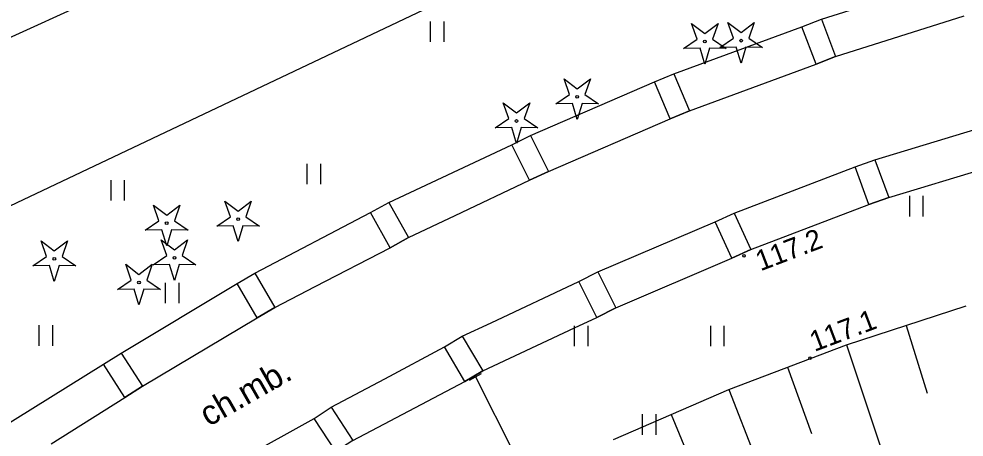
# Model space of a CAD drawing. Extents: x 6434771 to 6436222, y 5663454 to 5664782.
# Drawn here: x 6435454.17 to 6435488.88, y 5664220 to 5664235.37 of the extents above; entities that cross this region are included whole.
import ezdxf

# ---------------------------------------------------------------- set-up
doc = ezdxf.new("R2010")
doc.units = 0
for name, color, linetype in [('Warstwa 1', 7, 'Continuous'), ('Warstwa 10', 7, 'Continuous'), ('Warstwa 12', 7, 'Continuous'), ('Warstwa 13', 7, 'Continuous'), ('Warstwa 20', 7, 'Continuous'), ('Warstwa 5', 7, 'Continuous'), ('Warstwa 9', 7, 'Continuous')]:
    doc.layers.add(name, color=color, linetype=linetype)

msp = doc.modelspace()

# ---------------------------------------------------------------- linework, layer by layer
at = {"layer": 'Warstwa 1'}
for points in [[(6435482.922, 5664235.08), (6435483.638, 5664235.357), (6435484.16, 5664233.981), (6435483.442, 5664233.708)], [(6435477.506, 5664233.052), (6435478.22, 5664233.347), (6435478.792, 5664231.992), (6435478.079, 5664231.691)], [(6435472.271, 5664230.738), (6435472.96, 5664231.083), (6435473.62, 5664229.766), (6435472.921, 5664229.441)], [(6435484.878, 5664229.927), (6435485.606, 5664230.19), (6435486.112, 5664228.809), (6435485.385, 5664228.543)], [(6435467.08, 5664228.253), (6435467.753, 5664228.628), (6435468.473, 5664227.335), (6435467.8, 5664226.96)], [(6435479.737, 5664227.907), (6435480.433, 5664228.226), (6435481.042, 5664226.89), (6435480.345, 5664226.573)], [(6435462.178, 5664225.646), (6435462.83, 5664226.027), (6435463.565, 5664224.77), (6435462.913, 5664224.389)], [(6435474.729, 5664225.716), (6435475.422, 5664226.071), (6435476.09, 5664224.752), (6435475.396, 5664224.399)], [(6435469.795, 5664223.317), (6435470.452, 5664223.708), (6435471.207, 5664222.44), (6435470.549, 5664222.049)], [(6435457.28, 5664222.679), (6435457.929, 5664223.093), (6435458.708, 5664221.873), (6435458.059, 5664221.459)], [(6435465.007, 5664220.693), (6435465.636, 5664221.104), (6435466.436, 5664219.882), (6435465.807, 5664219.471)]]:
    msp.add_lwpolyline(points, close=True, dxfattribs=at)
at = {"layer": 'Warstwa 10'}
for p, q in [((6435484.559, 5664223.389), (6435488.951, 5664224.821)), ((6435486.755, 5664224.104), (6435487.518, 5664221.616)), ((6435480.238, 5664221.753), (6435484.559, 5664223.389)), ((6435484.559, 5664223.389), (6435486.206, 5664218.457)), ((6435482.398, 5664222.571), (6435483.28, 5664220.135)), ((6435475.999, 5664219.916), (6435480.238, 5664221.753)), ((6435480.238, 5664221.753), (6435482.117, 5664216.941)), ((6435478.119, 5664220.834), (6435479.113, 5664218.465))]:
    msp.add_line(p, q, dxfattribs=at)
for points in [[(6435478.572, 5664234.277), (6435479.074, 5664234.624), (6435478.872, 5664235.2), (6435479.357, 5664234.83), (6435479.842, 5664235.2), (6435479.64, 5664234.624), (6435480.142, 5664234.277), (6435479.532, 5664234.291), (6435479.357, 5664233.707), (6435479.182, 5664234.291)], [(6435479.902, 5664234.311), (6435480.404, 5664234.658), (6435480.202, 5664235.234), (6435480.687, 5664234.864), (6435481.172, 5664235.234), (6435480.97, 5664234.658), (6435481.472, 5664234.311), (6435480.862, 5664234.325), (6435480.687, 5664233.741), (6435480.512, 5664234.325)], [(6435473.887, 5664232.244), (6435474.389, 5664232.591), (6435474.187, 5664233.167), (6435474.672, 5664232.797), (6435475.157, 5664233.167), (6435474.955, 5664232.591), (6435475.457, 5664232.244), (6435474.847, 5664232.258), (6435474.672, 5664231.674), (6435474.497, 5664232.258)], [(6435471.656, 5664231.36), (6435472.158, 5664231.707), (6435471.956, 5664232.283), (6435472.441, 5664231.913), (6435472.926, 5664232.283), (6435472.724, 5664231.707), (6435473.226, 5664231.36), (6435472.616, 5664231.374), (6435472.441, 5664230.79), (6435472.266, 5664231.374)], [(6435458.81, 5664227.606), (6435459.312, 5664227.953), (6435459.11, 5664228.529), (6435459.595, 5664228.159), (6435460.08, 5664228.529), (6435459.878, 5664227.953), (6435460.38, 5664227.606), (6435459.77, 5664227.62), (6435459.595, 5664227.036), (6435459.42, 5664227.62)], [(6435461.432, 5664227.754), (6435461.934, 5664228.101), (6435461.732, 5664228.677), (6435462.217, 5664228.307), (6435462.702, 5664228.677), (6435462.5, 5664228.101), (6435463.002, 5664227.754), (6435462.392, 5664227.768), (6435462.217, 5664227.184), (6435462.042, 5664227.768)], [(6435454.684, 5664226.295), (6435455.186, 5664226.642), (6435454.984, 5664227.218), (6435455.469, 5664226.848), (6435455.954, 5664227.218), (6435455.752, 5664226.642), (6435456.254, 5664226.295), (6435455.644, 5664226.309), (6435455.469, 5664225.725), (6435455.294, 5664226.309)], [(6435459.094, 5664226.332), (6435459.596, 5664226.679), (6435459.394, 5664227.255), (6435459.879, 5664226.885), (6435460.364, 5664227.255), (6435460.162, 5664226.679), (6435460.664, 5664226.332), (6435460.054, 5664226.346), (6435459.879, 5664225.762), (6435459.704, 5664226.346)], [(6435457.793, 5664225.428), (6435458.295, 5664225.775), (6435458.093, 5664226.351), (6435458.578, 5664225.981), (6435459.063, 5664226.351), (6435458.861, 5664225.775), (6435459.363, 5664225.428), (6435458.753, 5664225.442), (6435458.578, 5664224.858), (6435458.403, 5664225.442)]]:
    msp.add_lwpolyline(points, close=True, dxfattribs=at)
for centre in [(6435480.687, 5664234.566), (6435479.357, 5664234.532), (6435474.672, 5664232.499), (6435472.441, 5664231.615), (6435462.217, 5664228.009), (6435459.595, 5664227.861), (6435459.879, 5664226.587), (6435455.469, 5664226.55), (6435458.578, 5664225.683)]:
    msp.add_circle(centre, 0.05, dxfattribs=at)
at = {"layer": 'Warstwa 12'}
msp.add_lwpolyline([(6435470.937, 5664222.223), (6435473.799, 5664216.538), (6435476.256, 5664211.338), (6435482.507, 5664198.062)], dxfattribs=at)
at = {"layer": 'Warstwa 13'}
for centre in [(6435480.792, 5664226.664), (6435483.217, 5664222.905)]:
    msp.add_circle(centre, 0.045, dxfattribs=at)
at = {"layer": 'Warstwa 20'}
for p, q in [((6435484.559, 5664223.389), (6435488.951, 5664224.821)), ((6435480.238, 5664221.753), (6435484.559, 5664223.389)), ((6435470.718, 5664222.102), (6435471.156, 5664222.344)), ((6435475.999, 5664219.916), (6435480.238, 5664221.753))]:
    msp.add_line(p, q, dxfattribs=at)
at = {"layer": 'Warstwa 5'}
for p, q in [((6435447.41, 5664231.718), (6435464.276, 5664239.495)), ((6435452.182, 5664227.71), (6435471.394, 5664236.828)), ((6435483.638, 5664235.357), (6435488.491, 5664236.887)), ((6435482.922, 5664235.08), (6435483.638, 5664235.357)), ((6435469.288, 5664234.526), (6435469.288, 5664235.276)), ((6435469.788, 5664234.526), (6435469.788, 5664235.276)), ((6435478.22, 5664233.347), (6435482.922, 5664235.08)), ((6435477.506, 5664233.052), (6435478.22, 5664233.347)), ((6435472.96, 5664231.083), (6435477.506, 5664233.052)), ((6435472.271, 5664230.738), (6435472.96, 5664231.083)), ((6435467.753, 5664228.628), (6435472.271, 5664230.738)), ((6435486.112, 5664228.809), (6435490.559, 5664230.155)), ((6435464.75, 5664229.298), (6435464.75, 5664230.048)), ((6435465.25, 5664229.298), (6435465.25, 5664230.048)), ((6435457.552, 5664228.691), (6435457.552, 5664229.441)), ((6435458.052, 5664228.691), (6435458.052, 5664229.441)), ((6435485.385, 5664228.543), (6435486.112, 5664228.809)), ((6435486.881, 5664228.112), (6435486.881, 5664228.862)), ((6435487.381, 5664228.112), (6435487.381, 5664228.862)), ((6435467.08, 5664228.253), (6435467.753, 5664228.628)), ((6435481.042, 5664226.89), (6435485.385, 5664228.543)), ((6435462.83, 5664226.027), (6435467.08, 5664228.253)), ((6435480.345, 5664226.573), (6435481.042, 5664226.89)), ((6435476.09, 5664224.752), (6435480.345, 5664226.573)), ((6435462.178, 5664225.646), (6435462.83, 5664226.027)), ((6435457.929, 5664223.093), (6435462.178, 5664225.646)), ((6435459.555, 5664224.921), (6435459.555, 5664225.671)), ((6435460.055, 5664224.921), (6435460.055, 5664225.671)), ((6435475.396, 5664224.399), (6435476.09, 5664224.752)), ((6435474.573, 5664224.014), (6435475.396, 5664224.399)), ((6435454.915, 5664223.363), (6435454.915, 5664224.113)), ((6435455.415, 5664223.363), (6435455.415, 5664224.113)), ((6435471.207, 5664222.44), (6435474.573, 5664224.014)), ((6435474.573, 5664223.343), (6435474.573, 5664224.093)), ((6435475.073, 5664223.343), (6435475.073, 5664224.093)), ((6435479.573, 5664223.343), (6435479.573, 5664224.093)), ((6435480.073, 5664223.343), (6435480.073, 5664224.093)), ((6435457.28, 5664222.679), (6435457.929, 5664223.093)), ((6435453.314, 5664220.22), (6435457.28, 5664222.679)), ((6435470.549, 5664222.049), (6435471.207, 5664222.44)), ((6435466.436, 5664219.882), (6435470.549, 5664222.049)), ((6435477.073, 5664220.093), (6435477.073, 5664220.843)), ((6435477.573, 5664220.093), (6435477.573, 5664220.843))]:
    msp.add_line(p, q, dxfattribs=at)
at = {"layer": 'Warstwa 9'}
for p, q in [((6435447.41, 5664231.718), (6435464.276, 5664239.495)), ((6435452.182, 5664227.71), (6435471.394, 5664236.828)), ((6435484.16, 5664233.981), (6435488.875, 5664235.477)), ((6435483.442, 5664233.708), (6435484.16, 5664233.981)), ((6435478.792, 5664231.992), (6435483.442, 5664233.708)), ((6435478.079, 5664231.691), (6435478.792, 5664231.992)), ((6435473.62, 5664229.766), (6435478.079, 5664231.691)), ((6435485.606, 5664230.19), (6435490.099, 5664231.555)), ((6435484.878, 5664229.927), (6435485.606, 5664230.19)), ((6435472.921, 5664229.441), (6435473.62, 5664229.766)), ((6435480.433, 5664228.226), (6435484.878, 5664229.927)), ((6435470.19, 5664228.148), (6435472.921, 5664229.441)), ((6435468.473, 5664227.335), (6435470.19, 5664228.148)), ((6435479.737, 5664227.907), (6435480.433, 5664228.226)), ((6435475.422, 5664226.071), (6435479.737, 5664227.907)), ((6435467.8, 5664226.96), (6435468.473, 5664227.335)), ((6435465.051, 5664225.538), (6435467.8, 5664226.96)), ((6435474.729, 5664225.716), (6435475.422, 5664226.071)), ((6435471.505, 5664224.202), (6435474.729, 5664225.716)), ((6435463.565, 5664224.77), (6435465.051, 5664225.538)), ((6435462.913, 5664224.389), (6435463.565, 5664224.77)), ((6435458.708, 5664221.873), (6435462.913, 5664224.389)), ((6435470.452, 5664223.708), (6435471.505, 5664224.202)), ((6435469.795, 5664223.317), (6435470.452, 5664223.708)), ((6435467.602, 5664222.15), (6435469.795, 5664223.317)), ((6435465.636, 5664221.104), (6435467.602, 5664222.15)), ((6435458.059, 5664221.459), (6435458.708, 5664221.873)), ((6435455.351, 5664219.763), (6435458.059, 5664221.459)), ((6435465.007, 5664220.693), (6435465.636, 5664221.104)), ((6435460.945, 5664218.439), (6435465.007, 5664220.693))]:
    msp.add_line(p, q, dxfattribs=at)

# ---------------------------------------------------------------- texts
at = {"layer": 'Warstwa 13'}
for s, rotation, p in [('117.2', 20.8385, (6435481.4, 5664226.092)), ('117.1', 20.7353, (6435483.384, 5664223.132))]:
    msp.add_text(s, height=0.75, rotation=rotation, dxfattribs=at).set_placement(p)
at = {"layer": 'Warstwa 9'}
msp.add_text('ch.mb.', height=0.9, rotation=29.7365, dxfattribs=at).set_placement((6435461.133, 5664220.37))

doc.saveas('drawing.dxf')
